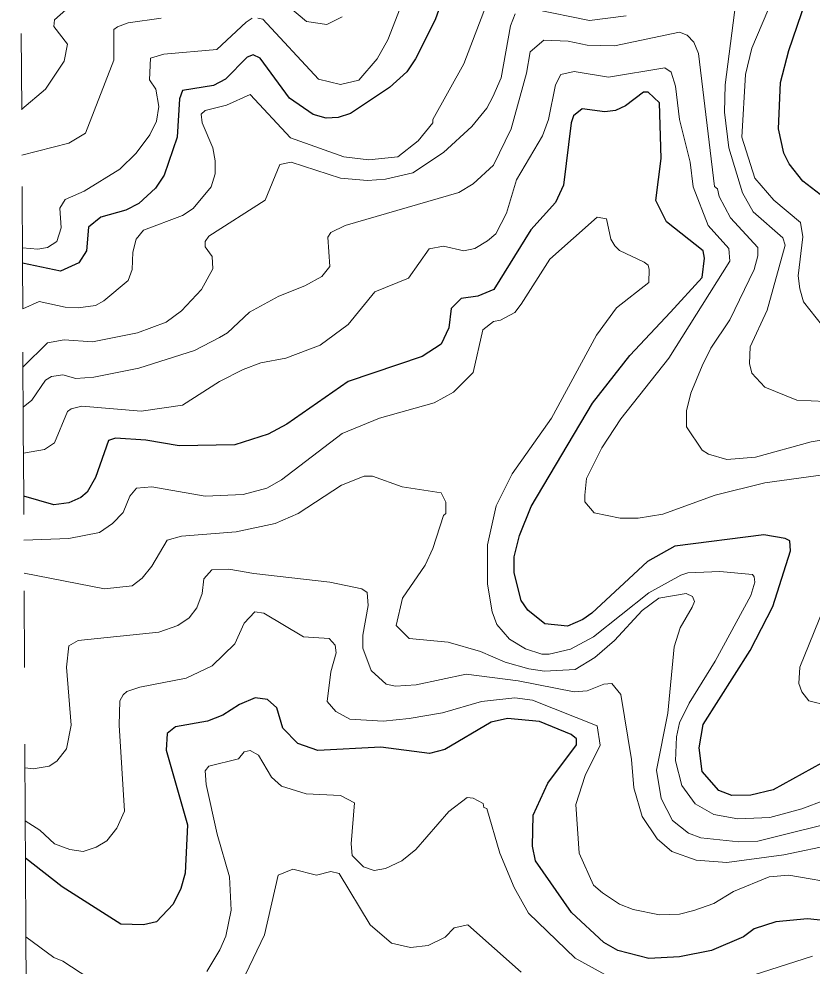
# Model space of a CAD drawing. Extents: x 423 to 448.8, y 7456.3 to 7484.
# Drawn here: x 423.085 to 424.12, y 7464.022 to 7465.258 of the extents above; entities that cross this region are included whole.
import ezdxf

# ---------------------------------------------------------------- set-up
doc = ezdxf.new("R2010")
doc.units = 0
doc.header["$LTSCALE"] = 0.032
doc.linetypes.add('SHORT_DASHED', pattern=[2.7, 1.5, -1.2])
for name, color, linetype, lineweight in [('1', 7, 'Continuous', 25), ('2', 7, 'Continuous', 13), ('22', 7, 'SHORT_DASHED', 13)]:
    doc.layers.add(name, color=color, linetype=linetype, lineweight=lineweight)

msp = doc.modelspace()

# ---------------------------------------------------------------- linework, layer by layer
at = {"layer": '1'}
for points in [[(423.6536, 7465.3292), (423.6281, 7465.2566), (423.6025, 7465.2055), (423.591, 7465.1885), (423.5685, 7465.1683), (423.5175, 7465.1343), (423.5013, 7465.1289), (423.4858, 7465.1281), (423.4688, 7465.1328), (423.4378, 7465.1544), (423.3999, 7465.2063), (423.3906, 7465.2109), (423.3829, 7465.2078), (423.3543, 7465.1792), (423.3388, 7465.1707), (423.2986, 7465.1645), (423.2947, 7465.1536), (423.2916, 7465.1034), (423.2746, 7465.0539), (423.263, 7465.0369), (423.2414, 7465.0167), (423.2244, 7465.0082), (423.1919, 7464.999)], [(424.1416, 7465.0198), (424.1076, 7465.0462), (424.0898, 7465.0686), (424.0829, 7465.0825), (424.0759, 7465.1142), (424.0782, 7465.1746), (424.0891, 7465.2163), (424.1169, 7465.2983)], [(424.0388, 7464.4336), (424.0682, 7464.4908), (424.0914, 7464.5635), (424.0906, 7464.5767), (424.0844, 7464.5798), (424.0566, 7464.5844), (423.9406, 7464.5697), (423.905, 7464.5496), (423.8323, 7464.4823), (423.8207, 7464.4738), (423.8006, 7464.4653), (423.7712, 7464.4684), (423.7487, 7464.4862), (423.7402, 7464.4986), (423.7309, 7464.5349), (423.7309, 7464.5558), (423.7379, 7464.5836), (423.7534, 7464.6215), (423.8331, 7464.7561), (423.8817, 7464.8187), (423.9351, 7464.8752), (423.9761, 7464.9201), (423.9792, 7464.9456), (423.9777, 7464.9549), (423.9297, 7464.9928), (423.9158, 7465.0206), (423.9228, 7465.0756), (423.9205, 7465.1483), (423.9057, 7465.1622), (423.8996, 7465.1622), (423.8764, 7465.1444), (423.8632, 7465.1382), (423.8493, 7465.1366), (423.8199, 7465.1405), (423.8083, 7465.1312), (423.8052, 7465.122), (423.7952, 7465.0407), (423.7851, 7465.0183), (423.7526, 7464.9827), (423.7046, 7464.9046), (423.6838, 7464.8961), (423.6621, 7464.893), (423.6489, 7464.8799), (423.6459, 7464.8544), (423.6358, 7464.8334), (423.6111, 7464.8172), (423.5144, 7464.7847), (423.4347, 7464.729), (423.41, 7464.7159), (423.3667, 7464.702), (423.294, 7464.7004), (423.2507, 7464.7082), (423.2112, 7464.7105), (423.2019, 7464.7074), (423.1849, 7464.6594), (423.174, 7464.6401), (423.1656, 7464.6331), (423.1501, 7464.6262), (423.1307, 7464.6238), (423.0913, 7464.6351)], [(423.1919, 7464.999), (423.1756, 7464.9858), (423.1733, 7464.9549), (423.1632, 7464.9394), (423.1393, 7464.9286), (423.0897, 7464.9389)], [(424.1571, 7464.3005), (424.069, 7464.2518), (424.0396, 7464.2449), (424.0148, 7464.2441), (423.9978, 7464.251), (423.9761, 7464.2758), (423.9723, 7464.3067), (423.9777, 7464.3369), (424.0388, 7464.4336)], [(424.1757, 7464.077), (424.1138, 7464.0832), (424.0721, 7464.0793), (424.0442, 7464.0701), (424.0303, 7464.06), (423.9885, 7464.0422), (423.9468, 7464.0337), (423.9065, 7464.0314), (423.8663, 7464.0422), (423.8478, 7464.0523), (423.806, 7464.0917), (423.7588, 7464.159), (423.7549, 7464.1783), (423.7557, 7464.2186), (423.775, 7464.2603), (423.8122, 7464.3106), (423.8122, 7464.3183), (423.8052, 7464.3238), (423.7642, 7464.3408), (423.7225, 7464.3446), (423.7008, 7464.34), (423.6405, 7464.3044), (423.6204, 7464.299), (423.5569, 7464.3075), (423.475, 7464.3028), (423.4487, 7464.3121), (423.4293, 7464.3322), (423.4215, 7464.3585), (423.4092, 7464.3694), (423.393, 7464.3717), (423.3729, 7464.3632), (423.3512, 7464.3493), (423.3311, 7464.3415), (423.2893, 7464.3338), (423.2785, 7464.3253), (423.2769, 7464.3036), (423.3048, 7464.2062), (423.3017, 7464.1428), (423.2962, 7464.1227), (423.2862, 7464.1025), (423.2645, 7464.0793), (423.2476, 7464.0754), (423.2182, 7464.0762), (423.1416, 7464.1249), (423.0937, 7464.1623)]]:
    msp.add_lwpolyline(points, dxfattribs=at)
at = {"layer": '2'}
msp.add_line((423.1307, 7464.0329), (423.0942, 7464.06), dxfattribs=at)
for points in [[(423.6969, 7465.2828), (423.6652, 7465.1993), (423.625, 7465.1266), (423.625, 7465.122), (423.6056, 7465.0987), (423.5794, 7465.0779), (423.5415, 7465.074), (423.509, 7465.0779), (423.4393, 7465.1026), (423.3868, 7465.1591), (423.3558, 7465.1452), (423.328, 7465.1382), (423.3226, 7465.1335), (423.3241, 7465.122), (423.338, 7465.0895), (423.3411, 7465.0725), (423.3411, 7465.0555), (423.3357, 7465.0384), (423.3125, 7465.0105), (423.2986, 7465.0013), (423.2475, 7464.9819), (423.2382, 7464.9704), (423.2336, 7464.9534), (423.2328, 7464.9309), (423.2274, 7464.9162)], [(423.5855, 7465.2798), (423.5662, 7465.2303), (423.5523, 7465.2055), (423.5283, 7465.1776), (423.5043, 7465.1722), (423.4757, 7465.1792), (423.403, 7465.2573), (423.3968, 7465.2588)], [(424.137, 7464.7584), (424.0999, 7464.76), (424.0581, 7464.777), (424.0411, 7464.7956), (424.038, 7464.8079), (424.0388, 7464.8296), (424.0612, 7464.8776), (424.0844, 7464.9626), (424.0813, 7464.9719), (424.0426, 7465.006), (424.0287, 7465.0307), (424.0109, 7465.0895), (424.0055, 7465.1359), (424.0063, 7465.1715), (424.0202, 7465.2798)], [(423.1462, 7465.2697), (423.1315, 7465.2565), (423.1307, 7465.248), (423.1485, 7465.2248), (423.1439, 7465.2024), (423.1199, 7465.166), (423.0887, 7465.1399)], [(423.5066, 7465.2604), (423.4865, 7465.2503), (423.4602, 7465.2542), (423.4386, 7465.2728)], [(423.8772, 7465.2619), (423.8292, 7465.2558), (423.7565, 7465.2705)], [(424.1331, 7464.8574), (424.1084, 7464.8884), (424.1037, 7464.9054), (424.1015, 7464.9224), (424.1076, 7464.9735), (424.1045, 7464.992), (424.0697, 7465.0214), (424.045, 7465.05), (424.0279, 7465.1034), (424.0326, 7465.1854), (424.0411, 7465.2194), (424.062, 7465.2689)], [(423.2708, 7465.2588), (423.2274, 7465.2527), (423.2135, 7465.2472), (423.2089, 7465.2441), (423.2089, 7465.204), (423.1717, 7465.1088), (423.1501, 7465.0957), (423.089, 7465.0801)], [(423.3891, 7465.2588), (423.3813, 7465.2534), (423.3434, 7465.2179), (423.2739, 7465.2117), (423.2568, 7465.2063), (423.2553, 7465.1784), (423.2638, 7465.166), (423.2676, 7465.1436), (423.2646, 7465.1243), (423.256, 7465.1065), (423.2382, 7465.0825), (423.2166, 7465.0616), (423.1702, 7465.033), (423.1455, 7465.0222), (423.1385, 7465.0106), (423.14, 7464.985), (423.1346, 7464.9673), (423.1223, 7464.9595), (423.1099, 7464.9572), (423.0896, 7464.959)], [(423.7325, 7465.2643), (423.7263, 7465.2488), (423.7139, 7465.1808), (423.7031, 7465.156), (423.6954, 7465.1413), (423.676, 7465.1173), (423.6389, 7465.0833), (423.5987, 7465.057), (423.5631, 7465.0485), (423.5399, 7465.0469), (423.5043, 7465.05), (423.4401, 7465.0709), (423.4254, 7465.0678), (423.4061, 7465.0214)], [(423.956, 7464.7461), (423.9614, 7464.7693), (423.9761, 7464.8049), (423.9877, 7464.8281), (424.0125, 7464.8652), (424.0442, 7464.9309), (424.0489, 7464.9487), (424.0489, 7464.9595), (424.0132, 7464.9982), (423.9986, 7465.026), (423.9963, 7465.0361), (423.9924, 7465.0392), (423.9715, 7465.2124), (423.9653, 7465.2272), (423.9568, 7465.2364), (423.9468, 7465.2403), (423.8617, 7465.2225), (423.8261, 7465.2233), (423.8014, 7465.2287), (423.7696, 7465.2302), (423.7518, 7465.2148), (423.7472, 7465.1869), (423.7271, 7465.1142), (423.7039, 7465.067), (423.6776, 7465.0423), (423.659, 7465.0314), (423.5105, 7464.9881), (423.4919, 7464.9789), (423.4881, 7464.9727), (423.4904, 7464.9348), (423.4803, 7464.9216), (423.4579, 7464.9092), (423.4239, 7464.8961), (423.386, 7464.8752), (423.3573, 7464.8482), (423.3466, 7464.842), (423.3141, 7464.825), (423.2414, 7464.8018), (423.1826, 7464.7901), (423.1594, 7464.7886), (423.1423, 7464.7932), (423.1277, 7464.7909), (423.1199, 7464.7863), (423.1021, 7464.76), (423.0907, 7464.7509)], [(423.823, 7464.6362), (423.8253, 7464.6579), (423.8454, 7464.6981), (423.8702, 7464.736), (423.9328, 7464.8149), (424.0125, 7464.9417), (424.0109, 7464.958), (423.9839, 7464.9881), (423.9645, 7465.0384), (423.9607, 7465.0709), (423.9467, 7465.1266), (423.9413, 7465.1699), (423.9359, 7465.1884), (423.9274, 7465.1939), (423.854, 7465.1815), (423.8091, 7465.1892), (423.792, 7465.1854), (423.7851, 7465.1715), (423.7758, 7465.1266), (423.7681, 7465.105), (423.734, 7465.0477), (423.7209, 7465.0044), (423.707, 7464.9773), (423.6962, 7464.968), (423.6799, 7464.958), (423.6652, 7464.9549), (423.6389, 7464.961), (423.6203, 7464.9579), (423.5933, 7464.9193), (423.5492, 7464.9015), (423.5144, 7464.859), (423.478, 7464.8319), (423.4332, 7464.8149), (423.4007, 7464.8087), (423.3775, 7464.8002), (423.3466, 7464.7847), (423.2986, 7464.7538), (423.2445, 7464.746), (423.1671, 7464.7523), (423.1532, 7464.7491), (423.1485, 7464.7453), (423.1315, 7464.7043), (423.1184, 7464.6958), (423.091, 7464.6909)], [(423.4061, 7465.0214), (423.3326, 7464.9742), (423.328, 7464.9673), (423.328, 7464.9603), (423.3373, 7464.9479), (423.338, 7464.9317), (423.3234, 7464.9046), (423.2971, 7464.8768), (423.2769, 7464.862), (423.2398, 7464.8481), (423.181, 7464.8365), (423.1439, 7464.8388), (423.1223, 7464.835), (423.0904, 7464.8035)], [(424.1664, 7464.2495), (424.1061, 7464.227), (424.0643, 7464.2155), (424.0226, 7464.2139), (423.9916, 7464.2193), (423.9669, 7464.2332), (423.9498, 7464.2572), (423.9413, 7464.2897), (423.9429, 7464.3207), (423.9467, 7464.3392), (423.9591, 7464.3647), (423.9931, 7464.4197), (424.0395, 7464.5055), (424.045, 7464.5225), (424.0442, 7464.5295), (424.0419, 7464.5326), (423.9994, 7464.5364), (423.9576, 7464.5349), (423.9483, 7464.5318), (423.9065, 7464.5086), (423.8346, 7464.4513), (423.8044, 7464.4351), (423.7766, 7464.4289), (423.7673, 7464.4289), (423.7457, 7464.4359), (423.7248, 7464.4483), (423.7085, 7464.4676), (423.7023, 7464.4838), (423.6962, 7464.5202), (423.6962, 7464.5713), (423.7077, 7464.6223), (423.7286, 7464.6641), (423.7797, 7464.7368), (423.8384, 7464.8451), (423.8647, 7464.8806), (423.9065, 7464.9139), (423.9073, 7464.9309), (423.9058, 7464.9363), (423.9004, 7464.9402), (423.8686, 7464.9557), (423.8624, 7464.9618), (423.857, 7464.9703), (423.8516, 7464.9967), (423.8392, 7464.999), (423.7774, 7464.9441), (423.7402, 7464.8853), (423.7317, 7464.8744), (423.7132, 7464.8644), (423.7039, 7464.8628), (423.69, 7464.852), (423.6776, 7464.7963), (423.6521, 7464.7708), (423.6266, 7464.7569), (423.5554, 7464.7367), (423.5066, 7464.7167), (423.4277, 7464.6563), (423.4084, 7464.6455), (423.3775, 7464.637), (423.328, 7464.6347), (423.2584, 7464.6471), (423.2383, 7464.6455), (423.2297, 7464.6347), (423.2212, 7464.6138), (423.2073, 7464.5991), (423.1903, 7464.5875), (423.1501, 7464.5798), (423.0916, 7464.5774)], [(423.2274, 7464.9162), (423.1957, 7464.8899), (423.1849, 7464.8837), (423.1625, 7464.8806), (423.1455, 7464.8814), (423.1114, 7464.8891), (423.09, 7464.8793)], [(424.1664, 7464.7135), (424.1185, 7464.7058), (424.0458, 7464.6857), (424.0086, 7464.6826), (423.9846, 7464.6896), (423.9761, 7464.695), (423.956, 7464.7252), (423.956, 7464.7461)], [(424.137, 7464.6633), (424.0581, 7464.6524), (423.9932, 7464.6362), (423.9251, 7464.6114), (423.8926, 7464.606), (423.8694, 7464.606), (423.8353, 7464.613), (423.823, 7464.6277), (423.823, 7464.6362)], [(423.0918, 7464.5343), (423.1965, 7464.514), (423.2328, 7464.5179), (423.246, 7464.5279), (423.2583, 7464.5434), (423.2785, 7464.5775), (423.2971, 7464.5828), (423.3682, 7464.5883), (423.4193, 7464.5991), (423.4494, 7464.6122), (423.5059, 7464.6494), (423.5353, 7464.661), (423.5461, 7464.661), (423.5848, 7464.647), (423.6358, 7464.6393), (423.642, 7464.627), (423.642, 7464.6122), (423.6389, 7464.6099), (423.625, 7464.5666), (423.6149, 7464.545), (423.5855, 7464.5017), (423.577, 7464.4661), (423.5941, 7464.449), (423.6451, 7464.4444), (423.6869, 7464.432), (423.7194, 7464.4181), (423.7503, 7464.4096), (423.7704, 7464.4065), (423.8106, 7464.4088), (423.8361, 7464.4243), (423.8617, 7464.4467), (423.8981, 7464.4855), (423.9199, 7464.502), (423.9552, 7464.5078), (423.9638, 7464.504), (423.9661, 7464.4975), (423.963, 7464.49), (423.9475, 7464.463), (423.9398, 7464.4382), (423.9313, 7464.3516), (423.9166, 7464.2774), (423.9228, 7464.2402), (423.9375, 7464.2116), (423.9583, 7464.1953), (423.9746, 7464.1891), (424.0241, 7464.1837), (424.0489, 7464.1845), (424.1726, 7464.2155)], [(424.1494, 7464.1806), (424.0829, 7464.1667), (424.0086, 7464.1567), (423.9684, 7464.1598), (423.9367, 7464.1714), (423.9174, 7464.1876), (423.898, 7464.217), (423.8872, 7464.2541), (423.8841, 7464.2913), (423.8702, 7464.3763), (423.8586, 7464.3903), (423.8478, 7464.3895), (423.8261, 7464.381), (423.8091, 7464.3794), (423.7364, 7464.3941), (423.6683, 7464.4026), (423.6034, 7464.3887), (423.5763, 7464.3871), (423.5639, 7464.3895), (423.5446, 7464.4072), (423.5337, 7464.4367), (423.5337, 7464.4537), (423.5407, 7464.4924), (423.5391, 7464.5094), (423.5322, 7464.514), (423.4904, 7464.5225), (423.3914, 7464.5341), (423.3589, 7464.5395), (423.3365, 7464.5388), (423.3264, 7464.5272), (423.3241, 7464.5078), (423.3172, 7464.4892), (423.3071, 7464.4761), (423.2924, 7464.4661), (423.2677, 7464.4575), (423.1625, 7464.4467), (423.1501, 7464.4398), (423.147, 7464.4119), (423.1532, 7464.3361), (423.147, 7464.3052), (423.1346, 7464.2889), (423.1246, 7464.2827), (423.1037, 7464.2789), (423.0931, 7464.2805)], [(424.1401, 7464.3616), (424.1153, 7464.3678), (424.1061, 7464.3794), (424.1022, 7464.3903), (424.1037, 7464.4119), (424.1532, 7464.5341)], [(423.0934, 7464.2112), (423.1122, 7464.1992), (423.1315, 7464.1814), (423.1516, 7464.1737), (423.1687, 7464.1714), (423.1857, 7464.1768), (423.1996, 7464.1853), (423.2127, 7464.2015), (423.2228, 7464.224), (423.2158, 7464.3361), (423.2166, 7464.3678), (423.2212, 7464.3756), (423.2259, 7464.3802), (423.2429, 7464.3856), (423.3032, 7464.3972), (423.3373, 7464.4135), (423.3667, 7464.4421), (423.379, 7464.4692), (423.3929, 7464.4839), (423.4045, 7464.4823), (423.4563, 7464.4513), (423.4896, 7464.4491), (423.4974, 7464.4405), (423.4989, 7464.4305), (423.492, 7464.4057), (423.4873, 7464.3671), (423.4982, 7464.3539), (423.5167, 7464.3438), (423.56, 7464.3415), (423.5941, 7464.3446), (423.6374, 7464.3523), (423.6884, 7464.3671), (423.7317, 7464.3717), (423.7549, 7464.3686), (423.8392, 7464.3353), (423.8431, 7464.3098), (423.8238, 7464.2704), (423.8114, 7464.2325), (423.816, 7464.1691), (423.8346, 7464.1273), (423.8462, 7464.1172), (423.8686, 7464.1025), (423.8864, 7464.0956), (423.9205, 7464.0886), (423.9468, 7464.0894), (423.9653, 7464.094), (423.9916, 7464.1033), (424.0171, 7464.1188), (424.0635, 7464.1381), (424.0891, 7464.1404), (424.1602, 7464.1281)], [(423.854, 7464.0081), (423.8106, 7464.0321), (423.7495, 7464.0909), (423.7309, 7464.1242), (423.7124, 7464.1691), (423.6954, 7464.2271), (423.6915, 7464.2286), (423.6907, 7464.234), (423.6776, 7464.241), (423.6698, 7464.2417), (423.6459, 7464.2232), (423.6026, 7464.1737), (423.5847, 7464.159), (423.5631, 7464.1489), (423.5484, 7464.1466), (423.5345, 7464.1512), (423.5198, 7464.1659), (423.5182, 7464.1814), (423.5229, 7464.2348), (423.5043, 7464.2441), (423.4595, 7464.2464), (423.4277, 7464.2564), (423.4146, 7464.268), (423.3976, 7464.2967), (423.3868, 7464.3029), (423.379, 7464.3013), (423.3713, 7464.292), (423.3326, 7464.2827), (423.328, 7464.2766), (423.3295, 7464.2588), (423.3435, 7464.1938), (423.3597, 7464.1381), (423.362, 7464.0948), (423.355, 7464.0608), (423.3473, 7464.043), (423.3303, 7464.0144)], [(423.3705, 7463.9896), (423.4053, 7464.0623), (423.4231, 7464.1404), (423.4424, 7464.1482), (423.4734, 7464.1404), (423.4919, 7464.1451), (423.5028, 7464.1427), (423.543, 7464.0755), (423.5709, 7464.0515), (423.5956, 7464.0461), (423.6188, 7464.0484), (423.6412, 7464.0592), (423.6528, 7464.0716), (423.6706, 7464.0754), (423.7402, 7464.0136)], [(423.1988, 7463.9911), (423.1424, 7464.0283), (423.1307, 7464.0329)], [(424.12, 7464.0345), (424.0427, 7464.0097)]]:
    msp.add_lwpolyline(points, dxfattribs=at)
at = {"layer": '22'}
for points in [[(423.0897, 7464.9389), (423.0879, 7465.2877), (423.0877, 7465.3241), (423.087, 7465.4644), (423.0868, 7465.5086), (423.0857, 7465.7256), (423.0855, 7465.7641), (423.0853, 7465.8088), (423.0851, 7465.8463)], [(423.0913, 7464.6351), (423.0908, 7464.7229), (423.09, 7464.8793), (423.0897, 7464.9389)], [(423.0942, 7464.06), (423.0937, 7464.158), (423.0934, 7464.2112), (423.0913, 7464.6351)], [(423.0989, 7463.1444), (423.0966, 7463.5932), (423.0964, 7463.6262), (423.0955, 7463.7982), (423.0952, 7463.8631), (423.0945, 7463.9993), (423.0942, 7464.06)]]:
    msp.add_lwpolyline(points, dxfattribs=at)

doc.saveas('drawing.dxf')
